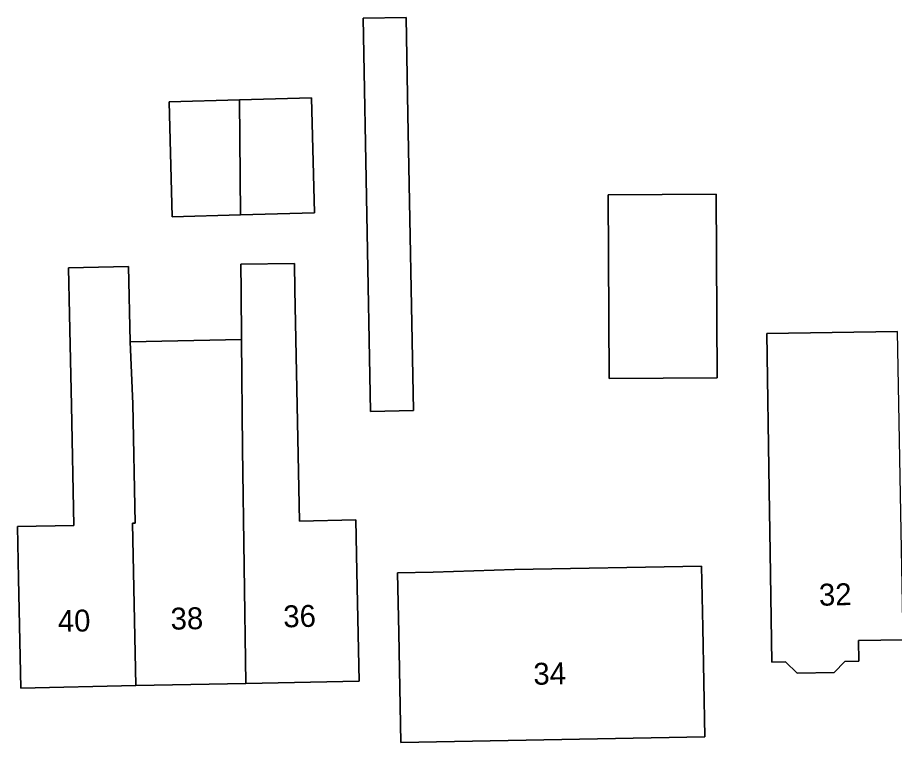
# Model space of a CAD drawing. Extents: x 157320 to 158835, y 386650 to 388491.
# Drawn here: x 158106.16 to 158146.17, y 387837.08 to 387870.17 of the extents above; entities that cross this region are included whole.
import ezdxf

# ---------------------------------------------------------------- set-up
doc = ezdxf.new("R2010")
doc.units = 0
for name, color, linetype in [('IMGEO_Erf', 7, 'Continuous'), ('IMGEO_Pand', 7, 'Continuous'), ('IMGEO_Pand_nummerreeks', 7, 'Continuous')]:
    doc.layers.add(name, color=color, linetype=linetype)

msp = doc.modelspace()

# ---------------------------------------------------------------- linework, layer by layer
at = {"layer": 'IMGEO_Erf'}
for points in [[(158123.894, 387870.175), (158123.974, 387865.748), (158124.22, 387852.227), (158122.263, 387852.192), (158121.938, 387870.14)], [(158113.076, 387866.332), (158116.293, 387866.422), (158119.57, 387866.513), (158119.716, 387861.256), (158116.335, 387861.162), (158113.222, 387861.075)], [(158133.108, 387862.081), (158138.038, 387862.106), (158138.08, 387853.722), (158133.15, 387853.697)], [(158108.624, 387852.457), (158108.538, 387856.62), (158108.494, 387858.747), (158111.226, 387858.804), (158111.296, 387855.369), (158116.381, 387855.473), (158116.363, 387857.686), (158116.353, 387858.921), (158118.805, 387858.941), (158118.815, 387857.737), (158119.032, 387847.186), (158121.596, 387847.239), (158121.644, 387844.878), (158121.747, 387839.879), (158116.58, 387839.773), (158111.555, 387839.67), (158106.315, 387839.562), (158106.213, 387844.561), (158106.164, 387846.931), (158108.737, 387846.983)], [(158128.842, 387844.967), (158137.369, 387845.122), (158137.42, 387842.329), (158137.512, 387837.329), (158123.643, 387837.076), (158123.552, 387842.076), (158123.502, 387844.823), (158125.128, 387844.853)]]:
    msp.add_lwpolyline(points, close=True, dxfattribs=at)
msp.add_lwpolyline([(158146.563, 387841.76), (158144.535, 387841.728), (158144.55, 387840.784), (158143.903, 387840.774), (158143.413, 387840.269), (158141.724, 387840.242), (158141.195, 387840.755), (158140.577, 387840.746), (158140.498, 387845.746), (158140.453, 387848.6), (158140.341, 387855.744), (158146.308, 387855.838)], dxfattribs=at)
at = {"layer": 'IMGEO_Pand'}
for points in [[(158123.974, 387865.748), (158123.894, 387870.175), (158121.938, 387870.14), (158122.263, 387852.192), (158124.22, 387852.227)], [(158116.293, 387866.422), (158113.076, 387866.332), (158113.222, 387861.075), (158116.335, 387861.162)], [(158116.293, 387866.422), (158116.335, 387861.162), (158119.716, 387861.256), (158119.57, 387866.513)], [(158138.08, 387853.722), (158138.038, 387862.106), (158133.108, 387862.081), (158133.15, 387853.697)], [(158111.428, 387852.541), (158111.296, 387855.369), (158111.226, 387858.804), (158108.494, 387858.747), (158108.538, 387856.62), (158108.624, 387852.457), (158108.737, 387846.983), (158106.164, 387846.931), (158106.213, 387844.561), (158106.315, 387839.562), (158111.555, 387839.67), (158111.402, 387847.083), (158111.532, 387847.085)], [(158118.815, 387857.737), (158118.805, 387858.941), (158116.353, 387858.921), (158116.363, 387857.686), (158116.381, 387855.473), (158116.421, 387850.49), (158116.58, 387839.773), (158121.747, 387839.879), (158121.644, 387844.878), (158121.596, 387847.239), (158119.032, 387847.186)], [(158140.498, 387845.746), (158140.577, 387840.746), (158141.195, 387840.755), (158141.724, 387840.242), (158143.413, 387840.269), (158143.903, 387840.774), (158144.55, 387840.784), (158144.535, 387841.728), (158146.563, 387841.76), (158146.308, 387855.838), (158140.341, 387855.744), (158140.453, 387848.6)], [(158116.381, 387855.473), (158111.296, 387855.369), (158111.428, 387852.541), (158111.532, 387847.085), (158111.402, 387847.083), (158111.555, 387839.67), (158116.58, 387839.773), (158116.421, 387850.49)], [(158128.842, 387844.967), (158125.128, 387844.853), (158123.502, 387844.823), (158123.552, 387842.076), (158123.643, 387837.076), (158137.512, 387837.329), (158137.42, 387842.329), (158137.369, 387845.122)]]:
    msp.add_lwpolyline(points, close=True, dxfattribs=at)

# ---------------------------------------------------------------- texts
at = {"layer": 'IMGEO_Pand_nummerreeks'}
for s, rotation, p in [('32', 1.3356, (158142.734, 387843.317)), ('38', 1.1768, (158113.155, 387842.224)), ('36', 1.1746, (158118.296, 387842.33)), ('40', 1.1746, (158108.011, 387842.118)), ('34', 1.0451, (158129.705, 387839.707))]:
    msp.add_text(s, height=1, rotation=rotation, dxfattribs=at).set_placement(p)

doc.saveas('drawing.dxf')
